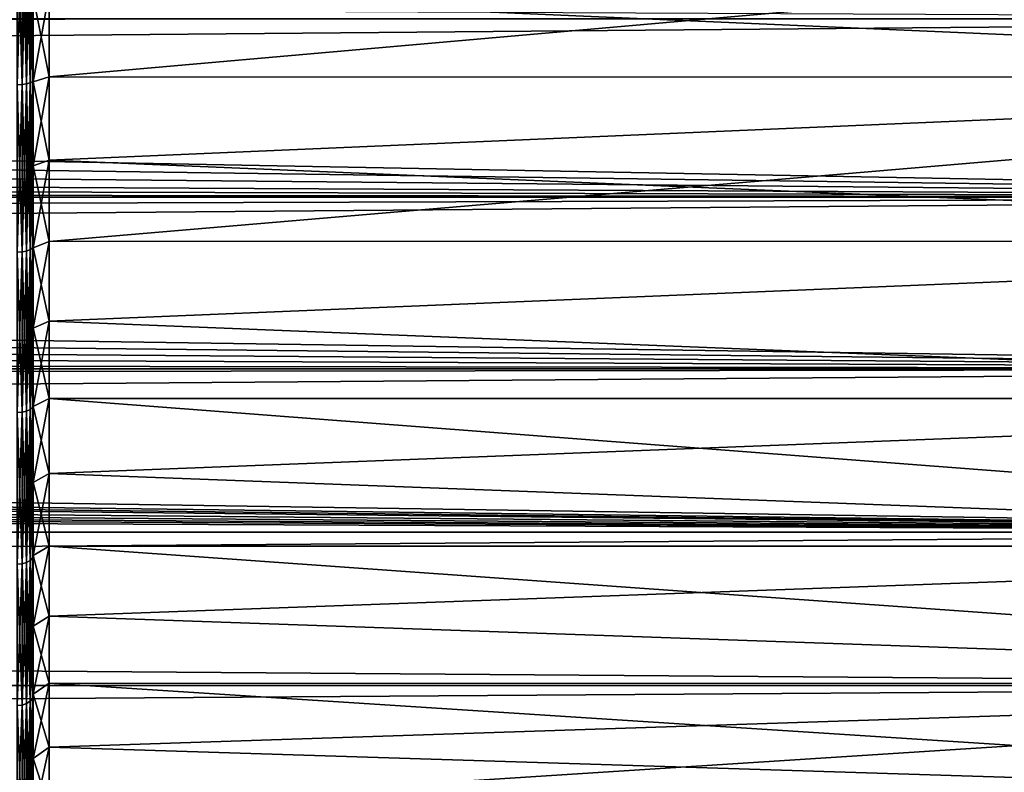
# Model space of a CAD drawing. Header units: metres. Extents: x -150 to 310, y -128 to 84.
# Tile 236 of 465: x 104 to 116, y -15 to -6. Entities that reach past the tile are written whole.
import ezdxf

# ---------------------------------------------------------------- set-up
doc = ezdxf.new("R2010")
doc.units = ezdxf.units.M
doc.layers.add('solid_26009703_SW0001', color=7, linetype='CONTINUOUS')
doc.layers.add('solid_26009703_SW0001_01', color=7, linetype='CONTINUOUS')

msp = doc.modelspace()

# ---------------------------------------------------------------- linework, layer by layer
at = {"layer": 'solid_26009703_SW0001'}
for points in [[(127.5, -5.765008, 22.265774), (-127.5, -5.765008, 22.265774), (-127.5, -7.988021, 21.568298)], [(127.5, -7.988021, 21.568298), (127.5, -5.765008, 22.265774), (-127.5, -7.988021, 21.568298)], [(127.5, -7.988021, 21.568298), (-127.5, -7.988021, 21.568298), (-127.5, -10.129066, 20.649504)], [(127.5, -10.129066, 20.649504), (127.5, -7.988021, 21.568298), (-127.5, -10.129066, 20.649504)], [(127.5, -10.129066, 20.649504), (-127.5, -10.129066, 20.649504), (-127.5, -12.166172, 19.518818)], [(127.5, -12.166172, 19.518818), (127.5, -10.129066, 20.649504), (-127.5, -12.166172, 19.518818)], [(-0.603304, -11.607704, -19.856012), (127.5, -12.166172, -19.518818), (-127.5, -12.166172, -19.518818)], [(127.5, -12.166172, 19.518818), (-127.5, -12.166172, 19.518818), (-127.5, -14.078438, 18.187841)], [(127.5, -14.078438, 18.187841), (127.5, -12.166172, 19.518818), (-127.5, -14.078438, 18.187841)], [(127.5, -14.078438, 18.187841), (-127.5, -14.078438, 18.187841), (-127.5, -15.846239, 16.670235)], [(127.5, -15.846239, 16.670235), (127.5, -14.078438, 18.187841), (-127.5, -15.846239, 16.670235)]]:
    msp.add_3dface(points, dxfattribs=at)
at = {"layer": 'solid_26009703_SW0001_01'}
for points in [[(103.561806, -4.426597, 21.54007), (103.617607, -4.420871, 21.512207), (103.617607, -6.574543, 20.954584)], [(103.561806, -6.583058, -20.981724), (103.617607, -6.574543, -20.954584), (103.617607, -4.420871, -21.512207)], [(103.561806, -4.426597, -21.54007), (103.561806, -6.583058, -20.981724), (103.617607, -4.420871, -21.512207)], [(103.617607, -4.420871, 21.512207), (103.66188, -4.411952, 21.468803), (103.66188, -6.561278, 20.912304)], [(103.617607, -6.574543, -20.954584), (103.66188, -6.561278, -20.912304), (103.66188, -4.411952, -21.468803)], [(103.617607, -4.420871, -21.512207), (103.617607, -6.574543, -20.954584), (103.66188, -4.411952, -21.468803)], [(103.617607, -6.574543, 20.954584), (103.617607, -4.420871, 21.512207), (103.66188, -6.561278, 20.912304)], [(103.66188, -4.411952, 21.468803), (103.690269, -4.400712, 21.414116), (103.690269, -6.544564, 20.859034)], [(103.66188, -6.561278, -20.912304), (103.690269, -6.544564, -20.859034), (103.690269, -4.400712, -21.414116)], [(103.66188, -4.411952, -21.468803), (103.66188, -6.561278, -20.912304), (103.690269, -4.400712, -21.414116)], [(103.66188, -6.561278, 20.912304), (103.66188, -4.411952, 21.468803), (103.690269, -6.544564, 20.859034)], [(103.690269, -4.400712, 21.414116), (103.699997, -4.359845, 21.359463), (103.699997, -6.501524, 20.806463)], [(103.690269, -4.400712, -21.414116), (103.699997, -6.501535, -20.806459), (103.699997, -4.359854, -21.359461)], [(103.690269, -6.544564, 20.859034), (103.690269, -4.400712, 21.414116), (103.699997, -6.501524, 20.806463)], [(103.690269, -4.400712, -21.414116), (103.690269, -6.544564, -20.859034), (103.699997, -6.501535, -20.806459)], [(103.699997, -5.484895, 20.477579), (103.699997, -6.501524, 20.806463), (103.699997, -4.359845, 21.359463)], [(103.699997, -4.40631, -20.736984), (103.699997, -4.359854, -21.359461), (103.699997, -6.501535, -20.806459)], [(103.699997, -5.484895, -20.477579), (103.699997, -4.40631, -20.736984), (103.699997, -6.501535, -20.806459)], [(103.900002, -4.366147, 20.5411), (128, -4.364604, 20.541378), (128, -6.490467, 19.971094)], [(103.900002, -6.489358, -19.972187), (128, -6.490467, -19.971094), (128, -4.364604, -20.541378)], [(103.900002, -6.489358, -19.972187), (128, -4.364604, -20.541378), (103.900002, -5.435201, -20.284443)], [(103.900002, -4.366147, 20.5411), (128, -6.490467, 19.971094), (103.900002, -5.435201, 20.284443)], [(103.561806, -4.426597, -21.54007), (103.5, -4.428567, -21.549658), (103.5, -6.585989, -20.991064)], [(103.561806, -4.426597, -21.54007), (103.5, -6.585989, -20.991064), (103.561806, -6.583058, -20.981724)], [(103.561806, -6.583058, 20.981724), (103.5, -4.428567, 21.549658), (103.561806, -4.426597, 21.54007)], [(103.561806, -6.583058, 20.981724), (103.5, -6.585989, 20.991064), (103.5, -4.428567, 21.549658)], [(103.561806, -6.583058, 20.981724), (103.561806, -4.426597, 21.54007), (103.617607, -6.574543, 20.954584)], [(10.465664, -5.785642, -22.260422), (10.779496, -5.224153, -22.398844), (127.5, -5.765008, -22.265774)], [(103.900002, -5.435201, 20.284443), (103.900002, -6.489358, 19.972187), (103.699997, -5.484895, 20.477579)], [(103.900002, -5.435201, -20.284443), (103.699997, -5.484895, -20.477579), (103.699997, -6.552178, -20.161354)], [(103.900002, -6.489358, -19.972187), (103.900002, -5.435201, -20.284443), (103.699997, -6.552178, -20.161354)], [(103.699997, -5.484895, 20.477579), (103.699997, -6.552178, 20.161354), (103.699997, -6.501524, 20.806463)], [(103.699997, -6.552178, -20.161354), (103.699997, -5.484895, -20.477579), (103.699997, -6.501535, -20.806459)], [(103.900002, -6.489358, 19.972187), (103.699997, -6.552178, 20.161354), (103.699997, -5.484895, 20.477579)], [(103.900002, -5.435201, 20.284443), (128, -6.490467, 19.971094), (103.900002, -6.489358, 19.972187)], [(10.465664, -5.785642, -22.260422), (127.5, -5.765008, -22.265774), (127.5, -7.988021, -21.568298)], [(10.117387, -6.336486, -22.109928), (10.465664, -5.785642, -22.260422), (127.5, -7.988021, -21.568298)], [(9.735571, -6.869582, -21.950144), (10.117387, -6.336486, -22.109928), (127.5, -7.988021, -21.568298)], [(103.690269, -6.544564, 20.859034), (103.699997, -6.501524, 20.806463), (103.699997, -8.57598, 20.042252)], [(103.690269, -6.544564, -20.859034), (103.699997, -8.575991, -20.042248), (103.699997, -6.501535, -20.806459)], [(103.900002, -6.489358, 19.972187), (103.900002, -7.525729, 19.605188), (103.699997, -6.552178, 20.161354)], [(103.900002, -6.489358, -19.972187), (103.699997, -6.552178, -20.161354), (103.699997, -7.599463, -19.790945)], [(103.900002, -7.525729, -19.605188), (103.900002, -6.489358, -19.972187), (103.699997, -7.599463, -19.790945)], [(103.699997, -7.599463, 19.790945), (103.699997, -8.57598, 20.042252), (103.699997, -6.501524, 20.806463)], [(103.699997, -6.552178, 20.161354), (103.699997, -7.599463, 19.790945), (103.699997, -6.501524, 20.806463)], [(103.699997, -6.552178, -20.161354), (103.699997, -6.501535, -20.806459), (103.699997, -8.575991, -20.042248)], [(103.900002, -6.489358, 19.972187), (128, -6.490467, 19.971094), (103.900002, -7.525729, 19.605188)], [(103.900002, -7.525729, -19.605188), (128, -6.490467, -19.971094), (103.900002, -6.489358, -19.972187)], [(103.900002, -7.525729, 19.605188), (128, -6.490467, 19.971094), (128, -8.539556, 19.185148)], [(103.900002, -8.541471, -19.184454), (128, -8.539556, -19.185148), (128, -6.490467, -19.971094)], [(103.900002, -8.541471, -19.184454), (128, -6.490467, -19.971094), (103.900002, -7.525729, -19.605188)], [(103.561806, -6.583058, -20.981724), (103.5, -6.585989, -20.991064), (103.5, -8.675829, -20.217072)], [(103.561806, -6.583058, -20.981724), (103.5, -8.675829, -20.217072), (103.561806, -8.671968, -20.208076)], [(103.561806, -8.671968, 20.208076), (103.5, -6.585989, 20.991064), (103.561806, -6.583058, 20.981724)], [(103.561806, -8.671968, 20.208076), (103.5, -8.675829, 20.217072), (103.5, -6.585989, 20.991064)], [(103.561806, -6.583058, 20.981724), (103.617607, -6.574543, 20.954584), (103.617607, -8.660751, 20.181936)], [(103.561806, -8.671968, -20.208076), (103.617607, -8.660751, -20.181936), (103.617607, -6.574543, -20.954584)], [(103.561806, -6.583058, -20.981724), (103.561806, -8.671968, -20.208076), (103.617607, -6.574543, -20.954584)], [(103.561806, -8.671968, 20.208076), (103.561806, -6.583058, 20.981724), (103.617607, -8.660751, 20.181936)], [(103.617607, -6.574543, 20.954584), (103.66188, -6.561278, 20.912304), (103.66188, -8.643277, 20.141216)], [(103.617607, -8.660751, -20.181936), (103.66188, -8.643277, -20.141216), (103.66188, -6.561278, -20.912304)], [(103.617607, -6.574543, -20.954584), (103.617607, -8.660751, -20.181936), (103.66188, -6.561278, -20.912304)], [(103.617607, -8.660751, 20.181936), (103.617607, -6.574543, 20.954584), (103.66188, -8.643277, 20.141216)], [(103.66188, -6.561278, 20.912304), (103.690269, -6.544564, 20.859034), (103.690269, -8.62126, 20.089911)], [(103.66188, -8.643277, -20.141216), (103.690269, -8.62126, -20.089911), (103.690269, -6.544564, -20.859034)], [(103.66188, -6.561278, -20.912304), (103.66188, -8.643277, -20.141216), (103.690269, -6.544564, -20.859034)], [(103.66188, -8.643277, 20.141216), (103.66188, -6.561278, 20.912304), (103.690269, -8.62126, 20.089911)], [(103.690269, -8.62126, 20.089911), (103.690269, -6.544564, 20.859034), (103.699997, -8.57598, 20.042252)], [(103.690269, -6.544564, -20.859034), (103.690269, -8.62126, -20.089911), (103.699997, -8.575991, -20.042248)], [(103.699997, -7.599463, -19.790945), (103.699997, -6.552178, -20.161354), (103.699997, -8.575991, -20.042248)], [(103.900002, -7.525729, 19.605188), (103.699997, -7.599463, 19.790945), (103.699997, -6.552178, 20.161354)], [(9.319496, -7.381688, -21.783266), (9.735571, -6.869582, -21.950144), (127.5, -7.988021, -21.568298)], [(9.065622, -7.667631, -21.684267), (9.319496, -7.381688, -21.783266), (127.5, -7.988021, -21.568298)], [(103.900002, -7.525729, 19.605188), (103.900002, -8.541471, 19.184454), (103.699997, -7.599463, 19.790945)], [(103.900002, -7.525729, -19.605188), (103.699997, -7.599463, -19.790945), (103.699997, -8.620683, -19.367941)], [(103.900002, -8.541471, -19.184454), (103.900002, -7.525729, -19.605188), (103.699997, -8.620683, -19.367941)], [(103.699997, -7.599463, 19.790945), (103.699997, -8.620683, 19.367941), (103.699997, -8.57598, 20.042252)], [(103.699997, -8.620683, -19.367941), (103.699997, -7.599463, -19.790945), (103.699997, -8.575991, -20.042248)], [(103.900002, -8.541471, 19.184454), (103.699997, -8.620683, 19.367941), (103.699997, -7.599463, 19.790945)], [(103.900002, -7.525729, 19.605188), (128, -8.539556, 19.185148), (103.900002, -8.541471, 19.184454)], [(8.865226, -7.881396, -21.607489), (9.065622, -7.667631, -21.684267), (127.5, -7.988021, -21.568298)], [(8.378826, -8.361293, -21.426357), (8.865226, -7.881396, -21.607489), (127.5, -7.988021, -21.568298)], [(8.378826, -8.361293, -21.426357), (127.5, -7.988021, -21.568298), (127.5, -10.129066, -20.649504)], [(7.867469, -8.812174, -21.244896), (8.378826, -8.361293, -21.426357), (127.5, -10.129066, -20.649504)], [(103.690269, -8.62126, 20.089911), (103.699997, -8.57598, 20.042252), (103.699997, -10.562319, 19.069643)], [(103.690269, -8.62126, -20.089911), (103.699997, -10.562329, -19.069637), (103.699997, -8.575991, -20.042248)], [(103.900002, -8.541471, 19.184454), (103.900002, -9.533803, 18.711136), (103.699997, -8.620683, 19.367941)], [(103.900002, -8.541471, -19.184454), (103.699997, -8.620683, -19.367941), (103.699997, -9.623145, -18.889318)], [(103.900002, -9.533803, -18.711136), (103.900002, -8.541471, -19.184454), (103.699997, -9.623145, -18.889318)], [(103.699997, -9.623145, 18.889318), (103.699997, -10.562319, 19.069643), (103.699997, -8.57598, 20.042252)], [(103.699997, -8.620683, 19.367941), (103.699997, -9.623145, 18.889318), (103.699997, -8.57598, 20.042252)], [(103.699997, -8.620683, -19.367941), (103.699997, -8.575991, -20.042248), (103.699997, -10.562329, -19.069637)], [(103.900002, -9.533803, 18.711136), (128, -8.539556, 19.185148), (128, -10.501361, 18.185108)], [(103.900002, -8.541471, 19.184454), (128, -8.539556, 19.185148), (103.900002, -9.533803, 18.711136)], [(103.900002, -9.533803, -18.711136), (128, -10.501361, -18.185108), (128, -8.539556, -19.185148)], [(103.900002, -9.533803, -18.711136), (128, -8.539556, -19.185148), (103.900002, -8.541471, -19.184454)], [(103.561806, -8.671968, -20.208076), (103.5, -8.675829, -20.217072), (103.5, -10.676643, -19.235626)], [(103.561806, -8.671968, -20.208076), (103.5, -10.676643, -19.235626), (103.561806, -10.671893, -19.227066)], [(103.561806, -10.671893, 19.227066), (103.5, -8.675829, 20.217072), (103.561806, -8.671968, 20.208076)], [(103.561806, -10.671893, 19.227066), (103.5, -10.676643, 19.235626), (103.5, -8.675829, 20.217072)], [(103.561806, -8.671968, 20.208076), (103.617607, -8.660751, 20.181936), (103.617607, -10.658089, 19.202196)], [(103.561806, -10.671893, -19.227066), (103.617607, -10.658089, -19.202196), (103.617607, -8.660751, -20.181936)], [(103.561806, -8.671968, -20.208076), (103.561806, -10.671893, -19.227066), (103.617607, -8.660751, -20.181936)], [(103.561806, -10.671893, 19.227066), (103.561806, -8.671968, 20.208076), (103.617607, -10.658089, 19.202196)], [(103.617607, -8.660751, 20.181936), (103.66188, -8.643277, 20.141216), (103.66188, -10.636584, 19.163452)], [(103.617607, -10.658089, -19.202196), (103.66188, -10.636584, -19.163452), (103.66188, -8.643277, -20.141216)], [(103.617607, -8.660751, -20.181936), (103.617607, -10.658089, -19.202196), (103.66188, -8.643277, -20.141216)], [(103.617607, -10.658089, 19.202196), (103.617607, -8.660751, 20.181936), (103.66188, -10.636584, 19.163452)], [(103.66188, -8.643277, 20.141216), (103.690269, -8.62126, 20.089911), (103.690269, -10.609489, 19.114637)], [(103.66188, -10.636584, -19.163452), (103.690269, -10.609489, -19.114637), (103.690269, -8.62126, -20.089911)], [(103.66188, -8.643277, -20.141216), (103.66188, -10.636584, -19.163452), (103.690269, -8.62126, -20.089911)], [(103.66188, -10.636584, 19.163452), (103.66188, -8.643277, 20.141216), (103.690269, -10.609489, 19.114637)], [(103.690269, -10.609489, 19.114637), (103.690269, -8.62126, 20.089911), (103.699997, -10.562319, 19.069643)], [(103.690269, -8.62126, -20.089911), (103.690269, -10.609489, -19.114637), (103.699997, -10.562329, -19.069637)], [(103.699997, -9.623145, -18.889318), (103.699997, -8.620683, -19.367941), (103.699997, -10.562329, -19.069637)], [(103.900002, -9.533803, 18.711136), (103.699997, -9.623145, 18.889318), (103.699997, -8.620683, 19.367941)], [(7.336157, -9.227132, -21.067986), (7.867469, -8.812174, -21.244896), (127.5, -10.129066, -20.649504)], [(6.775514, -9.614445, -20.894077), (7.336157, -9.227132, -21.067986), (127.5, -10.129066, -20.649504)], [(103.900002, -9.533803, 18.711136), (103.900002, -10.500002, 18.186533), (103.699997, -9.623145, 18.889318)], [(103.900002, -9.533803, -18.711136), (103.699997, -9.623145, -18.889318), (103.699997, -10.601433, -18.35824)], [(103.900002, -10.500002, -18.186533), (103.900002, -9.533803, -18.711136), (103.699997, -10.601433, -18.35824)], [(103.900002, -9.533803, 18.711136), (128, -10.501361, 18.185108), (103.900002, -10.500002, 18.186533)], [(103.900002, -10.500002, -18.186533), (128, -10.501361, -18.185108), (103.900002, -9.533803, -18.711136)], [(6.191768, -9.97223, -20.7257), (6.775514, -9.614445, -20.894077), (127.5, -10.129066, -20.649504)], [(103.699997, -9.623145, 18.889318), (103.699997, -10.601433, 18.35824), (103.699997, -10.562319, 19.069643)], [(103.699997, -10.601433, -18.35824), (103.699997, -9.623145, -18.889318), (103.699997, -10.562329, -19.069637)], [(103.900002, -10.500002, 18.186533), (103.699997, -10.601433, 18.35824), (103.699997, -9.623145, 18.889318)], [(5.595169, -10.295517, -20.56702), (6.191768, -9.97223, -20.7257), (127.5, -10.129066, -20.649504)], [(5.595169, -10.295517, -20.56702), (127.5, -10.129066, -20.649504), (127.5, -12.166172, -19.518818)], [(4.995039, -10.579823, -20.422228), (5.595169, -10.295517, -20.56702), (127.5, -12.166172, -19.518818)], [(103.690269, -10.609489, 19.114637), (103.699997, -10.562319, 19.069643), (103.699997, -12.436027, 17.904755)], [(103.690269, -10.609489, -19.114637), (103.699997, -12.436036, -17.904747), (103.699997, -10.562329, -19.069637)], [(103.900002, -10.500002, 18.186533), (103.900002, -11.437422, 17.61208), (103.699997, -10.601433, 18.35824)], [(103.900002, -10.500002, -18.186533), (103.699997, -10.601433, -18.35824), (103.699997, -11.547534, -17.778992)], [(103.900002, -11.437422, -17.61208), (103.900002, -10.500002, -18.186533), (103.699997, -11.547534, -17.778992)], [(103.699997, -11.547534, 17.778992), (103.699997, -12.436027, 17.904755), (103.699997, -10.562319, 19.069643)], [(103.699997, -10.601433, 18.35824), (103.699997, -11.547534, 17.778992), (103.699997, -10.562319, 19.069643)], [(103.699997, -10.601433, -18.35824), (103.699997, -10.562329, -19.069637), (103.699997, -12.436036, -17.904747)], [(103.900002, -10.500002, 18.186533), (128, -10.501361, 18.185108), (128, -12.341079, 16.990728)], [(103.900002, -10.500002, 18.186533), (128, -12.341079, 16.990728), (103.900002, -11.437422, 17.61208)], [(103.900002, -11.437422, -17.61208), (128, -10.501361, -18.185108), (103.900002, -10.500002, -18.186533)], [(103.900002, -11.437422, -17.61208), (128, -12.341079, -16.990728), (128, -10.501361, -18.185108)], [(4.656889, -10.72198, -20.347952), (4.995039, -10.579823, -20.422228), (127.5, -12.166172, -19.518818)], [(103.561806, -10.671893, -19.227066), (103.5, -10.676643, -19.235626), (103.5, -12.567901, -18.056795)], [(103.561806, -10.671893, -19.227066), (103.5, -12.567901, -18.056795), (103.561806, -12.562308, -18.048761)], [(103.561806, -12.562308, 18.048761), (103.5, -10.676643, 19.235626), (103.561806, -10.671893, 19.227066)], [(103.561806, -12.562308, 18.048761), (103.5, -12.567901, 18.056795), (103.5, -10.676643, 19.235626)], [(103.561806, -10.671893, 19.227066), (103.617607, -10.658089, 19.202196), (103.617607, -12.546059, 18.025415)], [(103.561806, -12.562308, -18.048761), (103.617607, -12.546059, -18.025415), (103.617607, -10.658089, -19.202196)], [(103.561806, -10.671893, -19.227066), (103.561806, -12.562308, -18.048761), (103.617607, -10.658089, -19.202196)], [(103.561806, -12.562308, 18.048761), (103.561806, -10.671893, 19.227066), (103.617607, -12.546059, 18.025415)], [(103.617607, -10.658089, 19.202196), (103.66188, -10.636584, 19.163452), (103.66188, -12.520745, 17.989046)], [(103.617607, -12.546059, -18.025415), (103.66188, -12.520745, -17.989046), (103.66188, -10.636584, -19.163452)], [(103.617607, -10.658089, -19.202196), (103.617607, -12.546059, -18.025415), (103.66188, -10.636584, -19.163452)], [(103.617607, -12.546059, 18.025415), (103.617607, -10.658089, 19.202196), (103.66188, -12.520745, 17.989046)], [(103.66188, -10.636584, 19.163452), (103.690269, -10.609489, 19.114637), (103.690269, -12.488851, 17.943222)], [(103.66188, -12.520745, -17.989046), (103.690269, -12.488851, -17.943222), (103.690269, -10.609489, -19.114637)], [(103.66188, -10.636584, -19.163452), (103.66188, -12.520745, -17.989046), (103.690269, -10.609489, -19.114637)], [(103.66188, -12.520745, 17.989046), (103.66188, -10.636584, 19.163452), (103.690269, -12.488851, 17.943222)], [(103.690269, -12.488851, 17.943222), (103.690269, -10.609489, 19.114637), (103.699997, -12.436027, 17.904755)], [(103.690269, -10.609489, -19.114637), (103.690269, -12.488851, -17.943222), (103.699997, -12.436036, -17.904747)], [(103.699997, -11.547534, -17.778992), (103.699997, -10.601433, -18.35824), (103.699997, -12.436036, -17.904747)], [(103.900002, -11.437422, 17.61208), (103.699997, -11.547534, 17.778992), (103.699997, -10.601433, 18.35824)], [(4.384437, -10.827655, -20.291916), (4.656889, -10.72198, -20.347952), (127.5, -12.166172, -19.518818)], [(3.763836, -11.041144, -20.17655), (4.384437, -10.827655, -20.291916), (127.5, -12.166172, -19.518818)], [(3.139138, -11.220705, -20.077246), (3.763836, -11.041144, -20.17655), (127.5, -12.166172, -19.518818)], [(2.516146, -11.366676, -19.994967), (3.139138, -11.220705, -20.077246), (127.5, -12.166172, -19.518818)], [(1.893651, -11.478976, -19.930708), (2.516146, -11.366676, -19.994967), (127.5, -12.166172, -19.518818)], [(0.645071, -11.605609, -19.857237), (1.893651, -11.478976, -19.930708), (127.5, -12.166172, -19.518818)], [(103.900002, -11.437422, 17.61208), (103.900002, -12.343493, 16.989355), (103.699997, -11.547534, 17.778992)], [(103.900002, -11.437422, -17.61208), (103.699997, -11.547534, -17.778992), (103.699997, -12.458792, -17.152426)], [(103.900002, -12.343493, -16.989355), (103.900002, -11.437422, -17.61208), (103.699997, -12.458792, -17.152426)], [(103.900002, -11.437422, 17.61208), (128, -12.341079, 16.990728), (103.900002, -12.343493, 16.989355)], [(103.900002, -12.343493, -16.989355), (128, -12.341079, -16.990728), (103.900002, -11.437422, -17.61208)], [(-0.603304, -11.607704, -19.856012), (0.645071, -11.605609, -19.857237), (127.5, -12.166172, -19.518818)], [(103.699997, -11.547534, 17.778992), (103.699997, -12.458792, 17.152426), (103.699997, -12.436027, 17.904755)], [(103.699997, -12.458792, -17.152426), (103.699997, -11.547534, -17.778992), (103.699997, -12.436036, -17.904747)], [(103.900002, -12.343493, 16.989355), (103.699997, -12.458792, 17.152426), (103.699997, -11.547534, 17.778992)], [(-127.5, -12.166172, -19.518818), (127.5, -12.166172, -19.518818), (127.5, -14.078438, -18.187841)], [(-127.5, -14.078438, -18.187841), (-127.5, -12.166172, -19.518818), (127.5, -14.078438, -18.187841)], [(103.900002, -12.343493, 16.989355), (103.900002, -13.215731, 16.320063), (103.699997, -12.458792, 17.152426)], [(103.900002, -12.343493, -16.989355), (103.699997, -12.458792, -17.152426), (103.699997, -13.34079, -16.475206)], [(103.900002, -13.215731, -16.320063), (103.900002, -12.343493, -16.989355), (103.699997, -13.34079, -16.475206)], [(103.900002, -12.343493, 16.989355), (128, -12.341079, 16.990728), (128, -14.053188, 15.604132)], [(103.900002, -13.215731, -16.320063), (128, -14.053188, -15.604132), (128, -12.341079, -16.990728)], [(103.900002, -13.215731, -16.320063), (128, -12.341079, -16.990728), (103.900002, -12.343493, -16.989355)], [(103.900002, -12.343493, 16.989355), (128, -14.053188, 15.604132), (103.900002, -13.215731, 16.320063)], [(103.617607, -12.546059, 18.025415), (103.66188, -12.520745, 17.989046), (103.66188, -14.276427, 16.630047)], [(103.617607, -14.30529, -16.66367), (103.66188, -14.276427, -16.630047), (103.66188, -12.520745, -17.989046)], [(103.617607, -12.546059, -18.025415), (103.617607, -14.30529, -16.66367), (103.66188, -12.520745, -17.989046)], [(103.66188, -12.520745, 17.989046), (103.690269, -12.488851, 17.943222), (103.690269, -14.240061, 16.587685)], [(103.66188, -14.276427, -16.630047), (103.690269, -14.240061, -16.587685), (103.690269, -12.488851, -17.943222)], [(103.66188, -12.520745, -17.989046), (103.66188, -14.276427, -16.630047), (103.690269, -12.488851, -17.943222)], [(103.66188, -14.276427, 16.630047), (103.66188, -12.520745, 17.989046), (103.690269, -14.240061, 16.587685)], [(103.690269, -12.488851, 17.943222), (103.699997, -12.436027, 17.904755), (103.699997, -14.187562, 16.550562)], [(103.690269, -12.488851, -17.943222), (103.699997, -14.187571, -16.550554), (103.699997, -12.436036, -17.904747)], [(103.690269, -14.240061, 16.587685), (103.690269, -12.488851, 17.943222), (103.699997, -14.187562, 16.550562)], [(103.690269, -12.488851, -17.943222), (103.690269, -14.240061, -16.587685), (103.699997, -14.187571, -16.550554)], [(103.699997, -14.187089, 15.752696), (103.699997, -14.187562, 16.550562), (103.699997, -12.436027, 17.904755)], [(103.699997, -13.34079, 16.475206), (103.699997, -14.187089, 15.752696), (103.699997, -12.436027, 17.904755)], [(103.699997, -12.458792, 17.152426), (103.699997, -13.34079, 16.475206), (103.699997, -12.436027, 17.904755)], [(103.699997, -12.458792, -17.152426), (103.699997, -12.436036, -17.904747), (103.699997, -14.187571, -16.550554)], [(103.699997, -13.34079, -16.475206), (103.699997, -12.458792, -17.152426), (103.699997, -14.187571, -16.550554)], [(103.900002, -13.215731, 16.320063), (103.699997, -13.34079, 16.475206), (103.699997, -12.458792, 17.152426)], [(103.561806, -12.562308, -18.048761), (103.5, -12.567901, -18.056795), (103.5, -14.330194, -16.692678)], [(103.561806, -12.562308, -18.048761), (103.5, -14.330194, -16.692678), (103.561806, -14.323818, -16.685251)], [(103.561806, -14.323818, 16.685251), (103.5, -12.567901, 18.056795), (103.561806, -12.562308, 18.048761)], [(103.561806, -14.323818, 16.685251), (103.5, -14.330194, 16.692678), (103.5, -12.567901, 18.056795)], [(103.561806, -12.562308, 18.048761), (103.617607, -12.546059, 18.025415), (103.617607, -14.30529, 16.66367)], [(103.561806, -14.323818, -16.685251), (103.617607, -14.30529, -16.66367), (103.617607, -12.546059, -18.025415)], [(103.561806, -12.562308, -18.048761), (103.561806, -14.323818, -16.685251), (103.617607, -12.546059, -18.025415)], [(103.561806, -14.323818, 16.685251), (103.561806, -12.562308, 18.048761), (103.617607, -14.30529, 16.66367)], [(103.617607, -14.30529, 16.66367), (103.617607, -12.546059, 18.025415), (103.66188, -14.276427, 16.630047)], [(103.900002, -13.215731, 16.320063), (103.900002, -14.051745, 15.606039), (103.699997, -13.34079, 16.475206)], [(103.900002, -13.215731, -16.320063), (103.699997, -13.34079, -16.475206), (103.699997, -14.187089, -15.752696)], [(103.900002, -14.051745, -15.606039), (103.900002, -13.215731, -16.320063), (103.699997, -14.187089, -15.752696)], [(103.900002, -13.215731, 16.320063), (128, -14.053188, 15.604132), (103.900002, -14.051745, 15.606039)], [(103.900002, -14.051745, -15.606039), (128, -14.053188, -15.604132), (103.900002, -13.215731, -16.320063)], [(103.699997, -14.187089, -15.752696), (103.699997, -13.34079, -16.475206), (103.699997, -14.187571, -16.550554)], [(103.900002, -14.051745, 15.606039), (103.699997, -14.187089, 15.752696), (103.699997, -13.34079, 16.475206)], [(-127.5, -14.078438, -18.187841), (127.5, -14.078438, -18.187841), (127.5, -15.846239, -16.670235)], [(-127.5, -15.846239, -16.670235), (-127.5, -14.078438, -18.187841), (127.5, -15.846239, -16.670235)], [(103.900002, -14.051745, 15.606039), (103.900002, -14.849245, 14.84924), (103.699997, -14.187089, 15.752696)], [(103.900002, -14.051745, -15.606039), (103.699997, -14.187089, -15.752696), (103.699997, -14.990666, -14.990662)], [(103.900002, -14.849245, -14.84924), (103.900002, -14.051745, -15.606039), (103.699997, -14.990666, -14.990662)], [(103.900002, -14.051745, 15.606039), (128, -14.053188, 15.604132), (128, -15.604132, 14.053188)], [(103.900002, -14.051745, 15.606039), (128, -15.604132, 14.053188), (103.900002, -14.849245, 14.84924)], [(103.900002, -14.849245, -14.84924), (128, -14.053188, -15.604132), (103.900002, -14.051745, -15.606039)], [(103.900002, -15.606044, -14.05174), (128, -15.604132, -14.053188), (128, -14.053188, -15.604132)], [(103.900002, -15.606044, -14.05174), (128, -14.053188, -15.604132), (103.900002, -14.849245, -14.84924)], [(103.66188, -14.276427, 16.630047), (103.690269, -14.240061, 16.587685), (103.690269, -15.845147, 15.061935)], [(103.66188, -15.885613, -15.100402), (103.690269, -15.845147, -15.061935), (103.690269, -14.240061, -16.587685)], [(103.66188, -14.276427, -16.630047), (103.66188, -15.885613, -15.100402), (103.690269, -14.240061, -16.587685)], [(103.690269, -14.240061, 16.587685), (103.699997, -14.187562, 16.550562), (103.699997, -15.78855, 15.03181)], [(103.690269, -14.240061, -16.587685), (103.699997, -15.788559, -15.031801), (103.699997, -14.187571, -16.550554)], [(103.690269, -15.845147, 15.061935), (103.690269, -14.240061, 16.587685), (103.699997, -15.78855, 15.03181)], [(103.690269, -14.240061, -16.587685), (103.690269, -15.845147, -15.061935), (103.699997, -15.788559, -15.031801)], [(103.699997, -14.187089, 15.752696), (103.699997, -14.990666, 14.990662), (103.699997, -14.187562, 16.550562)], [(103.699997, -14.990666, -14.990662), (103.699997, -14.187089, -15.752696), (103.699997, -14.187571, -16.550554)], [(103.900002, -14.849245, 14.84924), (103.699997, -14.990666, 14.990662), (103.699997, -14.187089, 15.752696)], [(103.699997, -15.752701, 14.187083), (103.699997, -15.78855, 15.03181), (103.699997, -14.187562, 16.550562)], [(103.699997, -14.990666, 14.990662), (103.699997, -15.752701, 14.187083), (103.699997, -14.187562, 16.550562)], [(103.699997, -14.990666, -14.990662), (103.699997, -14.187571, -16.550554), (103.699997, -15.788559, -15.031801)], [(103.561806, -14.323818, -16.685251), (103.5, -14.330194, -16.692678), (103.5, -15.945441, -15.157272)], [(103.561806, -14.323818, -16.685251), (103.5, -15.945441, -15.157272), (103.561806, -15.938347, -15.150528)], [(103.561806, -15.938347, 15.150528), (103.5, -14.330194, 16.692678), (103.561806, -14.323818, 16.685251)], [(103.561806, -15.938347, 15.150528), (103.5, -15.945441, 15.157272), (103.5, -14.330194, 16.692678)], [(103.561806, -14.323818, 16.685251), (103.617607, -14.30529, 16.66367), (103.617607, -15.91773, 15.130931)], [(103.561806, -15.938347, -15.150528), (103.617607, -15.91773, -15.130931), (103.617607, -14.30529, -16.66367)], [(103.561806, -14.323818, -16.685251), (103.561806, -15.938347, -15.150528), (103.617607, -14.30529, -16.66367)], [(103.561806, -15.938347, 15.150528), (103.561806, -14.323818, 16.685251), (103.617607, -15.91773, 15.130931)], [(103.617607, -14.30529, 16.66367), (103.66188, -14.276427, 16.630047), (103.66188, -15.885613, 15.100402)], [(103.617607, -15.91773, -15.130931), (103.66188, -15.885613, -15.100402), (103.66188, -14.276427, -16.630047)], [(103.617607, -14.30529, -16.66367), (103.617607, -15.91773, -15.130931), (103.66188, -14.276427, -16.630047)], [(103.617607, -15.91773, 15.130931), (103.617607, -14.30529, 16.66367), (103.66188, -15.885613, 15.100402)], [(103.66188, -15.885613, 15.100402), (103.66188, -14.276427, 16.630047), (103.690269, -15.845147, 15.061935)], [(103.900002, -14.849245, 14.84924), (103.900002, -15.606044, 14.05174), (103.699997, -14.990666, 14.990662)], [(103.900002, -14.849245, -14.84924), (103.699997, -14.990666, -14.990662), (103.699997, -15.752701, -14.187083)], [(103.900002, -15.606044, -14.05174), (103.900002, -14.849245, -14.84924), (103.699997, -15.752701, -14.187083)], [(103.900002, -14.849245, 14.84924), (128, -15.604132, 14.053188), (103.900002, -15.606044, 14.05174)], [(103.699997, -15.752701, -14.187083), (103.699997, -14.990666, -14.990662), (103.699997, -15.788559, -15.031801)], [(103.900002, -15.606044, 14.05174), (103.699997, -15.752701, 14.187083), (103.699997, -14.990666, 14.990662)]]:
    msp.add_3dface(points, dxfattribs=at)

doc.saveas('drawing.dxf')
